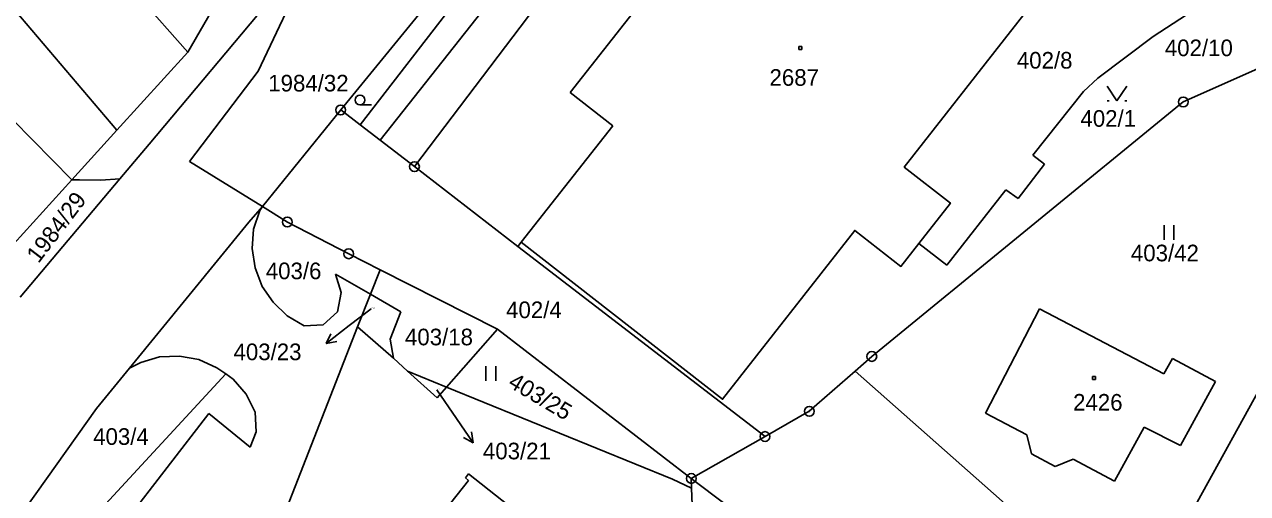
# Model space of a CAD drawing. Extents: x -795483 to -789093, y -1112258 to -1108741.
# Drawn here: x -791614.7 to -791489.6, y -1110887.7 to -1110839.7 of the extents above; entities that cross this region are included whole.
import ezdxf

# ---------------------------------------------------------------- set-up
doc = ezdxf.new("R2010")
doc.units = 0
for name, color, linetype in [('Komunikace', 7, 'Continuous'), ('Vrstva 1', 7, 'Continuous'), ('Vrstva 14', 7, 'Continuous'), ('Vrstva 15', 7, 'Continuous'), ('Vrstva 16', 7, 'Continuous'), ('Vrstva 23', 7, 'Continuous'), ('Vrstva 25', 7, 'Continuous'), ('Vrstva 28', 7, 'Continuous')]:
    doc.layers.add(name, color=color, linetype=linetype)

msp = doc.modelspace()

# ---------------------------------------------------------------- linework, layer by layer
at = {"layer": 'Komunikace'}
for p, q in [((-791579.24, -1110868.76), (-791581.46, -1110870.48)), ((-791572.51, -1110877.05), (-791570.5, -1110879.99))]:
    msp.add_line(p, q, dxfattribs=at)
at = {"layer": 'Vrstva 1'}
for p, q in [((-791578.3, -1110851.53), (-791534.59, -1110796.15)), ((-791574.8, -1110854.23), (-791534.26, -1110800.69)), ((-791605.22, -1110850.5), (-791647.25, -1110801.07)), ((-791580.34, -1110849.96), (-791550.73, -1110811.52)), ((-791558.89, -1110846.63), (-791545.39, -1110829.5)), ((-791601.94, -1110851.92), (-791584.45, -1110831.1)), ((-791597.97, -1110842.53), (-791591.29, -1110830.86)), ((-791585.15, -1110832.59), (-791588.59, -1110839.85)), ((-791597.97, -1110842.53), (-791603.32, -1110836.45)), ((-791492.97, -1110836.81), (-791499.29, -1110840.92)), ((-791574.34, -1110838.66), (-791582.34, -1110848.43)), ((-791588.59, -1110839.85), (-791590.77, -1110844.45)), ((-791499.29, -1110840.92), (-791504.93, -1110845.17)), ((-791605.22, -1110850.5), (-791597.97, -1110842.53)), ((-791590.77, -1110844.45), (-791597.81, -1110853.7)), ((-791486.66, -1110843.36), (-791496.2, -1110847.61)), ((-791504.93, -1110845.17), (-791506.4, -1110846.55)), ((-791554.51, -1110850.07), (-791558.89, -1110846.63)), ((-791506.4, -1110846.55), (-791511.58, -1110853.07)), ((-791528.04, -1110873.64), (-791496.2, -1110847.61)), ((-791609.84, -1110855.58), (-791615.88, -1110849.43)), ((-791590.35, -1110858.31), (-791582.34, -1110848.43)), ((-791582.34, -1110848.43), (-791580.34, -1110849.96)), ((-791605.22, -1110850.5), (-791609.84, -1110855.58)), ((-791580.34, -1110849.96), (-791578.3, -1110851.53)), ((-791554.51, -1110850.07), (-791563.88, -1110861.95)), ((-791604.93, -1110855.48), (-791601.94, -1110851.92)), ((-791578.3, -1110851.53), (-791574.8, -1110854.23)), ((-791511.58, -1110853.07), (-791510.38, -1110853.99)), ((-791597.81, -1110853.7), (-791590.35, -1110858.31)), ((-791564.22, -1110862.38), (-791574.8, -1110854.23)), ((-791510.38, -1110853.99), (-791513.09, -1110857.48)), ((-791609.84, -1110855.58), (-791615.77, -1110862.11)), ((-791615.11, -1110867.56), (-791604.93, -1110855.48)), ((-791609.06, -1110855.59), (-791609.84, -1110855.58)), ((-791606.87, -1110855.61), (-791609.06, -1110855.59)), ((-791604.93, -1110855.48), (-791606.87, -1110855.61)), ((-791514.33, -1110856.59), (-791520.37, -1110864.31)), ((-791513.09, -1110857.48), (-791514.33, -1110856.59)), ((-791590.35, -1110858.31), (-791591.72, -1110859.91)), ((-791590.61, -1110858.72), (-791591.26, -1110860.61)), ((-791590.35, -1110858.31), (-791590.61, -1110858.72)), ((-791587.79, -1110859.89), (-791590.35, -1110858.31)), ((-791603.95, -1110874.84), (-791591.72, -1110859.91)), ((-791591.26, -1110860.61), (-791591.38, -1110862.61)), ((-791581.52, -1110863.14), (-791587.79, -1110859.89)), ((-791563.88, -1110861.95), (-791564.22, -1110862.38)), ((-791591.38, -1110862.61), (-791591.1, -1110864.59)), ((-791581.52, -1110863.14), (-791578.31, -1110864.77)), ((-791538.96, -1110881.83), (-791564.22, -1110862.38)), ((-791520.37, -1110864.31), (-791523.23, -1110862.08)), ((-791591.1, -1110864.59), (-791590.38, -1110866.47)), ((-791582.31, -1110867.09), (-791582.86, -1110865.22)), ((-791582.86, -1110865.22), (-791579.3, -1110867.28)), ((-791578.31, -1110864.77), (-791579.3, -1110867.28)), ((-791566.31, -1110870.86), (-791578.31, -1110864.77)), ((-791590.38, -1110866.47), (-791589.25, -1110868.1)), ((-791589.25, -1110868.1), (-791587.8, -1110869.5)), ((-791582.67, -1110869.06), (-791582.31, -1110867.09)), ((-791579.3, -1110867.28), (-791580.61, -1110870.61)), ((-791576.21, -1110869.06), (-791579.3, -1110867.28)), ((-791587.8, -1110869.5), (-791586.07, -1110870.52)), ((-791584.14, -1110870.39), (-791582.67, -1110869.06)), ((-791576.21, -1110869.06), (-791577.3, -1110871.87)), ((-791510.89, -1110868.78), (-791516.42, -1110879.44)), ((-791498.17, -1110875.41), (-791510.89, -1110868.78)), ((-791580.61, -1110870.61), (-791597.38, -1110913.51)), ((-791586.07, -1110870.52), (-791584.14, -1110870.39)), ((-791580.61, -1110870.61), (-791576.95, -1110873.82)), ((-791577.3, -1110871.87), (-791576.95, -1110873.82)), ((-791566.31, -1110870.86), (-791571.53, -1110876.78)), ((-791546.5, -1110886.12), (-791566.31, -1110870.86)), ((-791500.17, -1110898.3), (-791485.66, -1110871.99)), ((-791602.78, -1110874.25), (-791603.95, -1110874.84)), ((-791600.87, -1110873.68), (-791602.78, -1110874.25)), ((-791598.82, -1110873.61), (-791600.87, -1110873.68)), ((-791596.84, -1110873.94), (-791598.82, -1110873.61)), ((-791594.99, -1110874.79), (-791596.84, -1110873.94)), ((-791576.95, -1110873.82), (-791575.51, -1110875.16)), ((-791528.04, -1110873.64), (-791529.74, -1110875.14)), ((-791497.28, -1110873.85), (-791498.17, -1110875.41)), ((-791492.91, -1110876.21), (-791497.28, -1110873.85)), ((-791615.9, -1110899), (-791594.09, -1110875.43)), ((-791603.95, -1110874.84), (-791607.31, -1110878.95)), ((-791594.09, -1110875.43), (-791594.99, -1110874.79)), ((-791593.34, -1110875.97), (-791594.09, -1110875.43)), ((-791575.51, -1110875.16), (-791571.53, -1110876.78)), ((-791575.51, -1110875.16), (-791572.48, -1110877.86)), ((-791529.74, -1110875.14), (-791534.43, -1110879.25)), ((-791529.74, -1110875.14), (-791496.1, -1110904.9)), ((-791592.01, -1110877.5), (-791593.34, -1110875.97)), ((-791572.48, -1110877.86), (-791571.53, -1110876.78)), ((-791571.53, -1110876.78), (-791548.43, -1110886.2)), ((-791496.47, -1110882.76), (-791492.91, -1110876.21)), ((-791591.1, -1110879.33), (-791592.01, -1110877.5)), ((-791628.21, -1110921.4), (-791595.82, -1110879.46)), ((-791619.3, -1110895.81), (-791607.31, -1110878.95)), ((-791595.82, -1110879.46), (-791591.61, -1110882.92)), ((-791590.97, -1110881.35), (-791591.1, -1110879.33)), ((-791534.43, -1110879.25), (-791538.96, -1110881.83)), ((-791516.42, -1110879.44), (-791512.18, -1110881.64)), ((-791591.61, -1110882.92), (-791590.97, -1110881.35)), ((-791538.96, -1110881.83), (-791546.5, -1110886.12)), ((-791512.18, -1110881.64), (-791511.73, -1110883.6)), ((-791503.21, -1110886.41), (-791500.19, -1110880.88)), ((-791500.19, -1110880.88), (-791496.47, -1110882.76)), ((-791511.73, -1110883.6), (-791509.3, -1110884.88)), ((-791509.3, -1110884.88), (-791507.44, -1110884.16)), ((-791507.44, -1110884.16), (-791503.21, -1110886.41)), ((-791569.58, -1110886.05), (-791569.26, -1110885.65)), ((-791569.26, -1110885.65), (-791549.92, -1110900.87)), ((-791572.37, -1110890.23), (-791569.26, -1110886.31)), ((-791569.26, -1110886.31), (-791569.58, -1110886.05)), ((-791548.43, -1110886.2), (-791546.46, -1110887.1)), ((-791546.5, -1110886.12), (-791542.93, -1110888.83)), ((-791546.46, -1110887.1), (-791546.5, -1110886.12)), ((-791546.46, -1110887.1), (-791546.19, -1110894.67))]:
    msp.add_line(p, q, dxfattribs=at)
for points in [[(-791523.23, -1110862.08), (-791520.01, -1110857.95), (-791524.72, -1110854.28), (-791510.13, -1110835.65)], [(-791563.88, -1110861.95), (-791543.3, -1110878.01), (-791529.79, -1110860.75), (-791525.07, -1110864.43), (-791523.23, -1110862.08)]]:
    msp.add_lwpolyline(points, dxfattribs=at)
at = {"layer": 'Vrstva 16'}
for p, q in [((-791581.46, -1110870.48), (-791583.83, -1110872.32)), ((-791583.83, -1110872.32), (-791583.35, -1110871.31)), ((-791583.83, -1110872.32), (-791582.73, -1110872.1)), ((-791570.5, -1110879.99), (-791568.8, -1110882.46)), ((-791568.8, -1110882.46), (-791569.78, -1110881.92)), ((-791568.8, -1110882.46), (-791568.96, -1110881.36))]:
    msp.add_line(p, q, dxfattribs=at)
at = {"layer": 'Vrstva 23'}
for p, q in [((-791503.98, -1110846), (-791502.98, -1110847.5)), ((-791502.98, -1110847.5), (-791501.98, -1110846)), ((-791580.37, -1110847.92), (-791579.2, -1110847.92)), ((-791503.98, -1110847.5), (-791503.78, -1110847.5)), ((-791502.18, -1110847.5), (-791501.98, -1110847.5)), ((-791498.15, -1110861.71), (-791498.15, -1110860.21)), ((-791497.15, -1110860.21), (-791497.15, -1110861.71)), ((-791567.49, -1110876.13), (-791567.49, -1110874.63)), ((-791566.49, -1110874.63), (-791566.49, -1110876.13))]:
    msp.add_line(p, q, dxfattribs=at)
msp.add_circle((-791580.37, -1110847.42), 0.503, dxfattribs=at)
at = {"layer": 'Vrstva 25'}
for p, q in [((-791535.5, -1110841.94), (-791535.2, -1110841.94)), ((-791535.5, -1110842.24), (-791535.5, -1110841.94)), ((-791535.2, -1110841.94), (-791535.2, -1110842.24)), ((-791535.2, -1110842.24), (-791535.5, -1110842.24)), ((-791505.46, -1110875.69), (-791505.16, -1110875.69)), ((-791505.46, -1110875.99), (-791505.46, -1110875.69)), ((-791505.16, -1110875.69), (-791505.16, -1110875.99)), ((-791505.16, -1110875.99), (-791505.46, -1110875.99))]:
    msp.add_line(p, q, dxfattribs=at)
at = {"layer": 'Vrstva 28'}
for centre, radius in [((-791582.34, -1110848.43), 0.5), ((-791496.2, -1110847.61), 0.5), ((-791496.2, -1110847.61), 0.01), ((-791582.34, -1110848.43), 0.01), ((-791574.8, -1110854.23), 0.5), ((-791574.8, -1110854.23), 0.01), ((-791587.79, -1110859.89), 0.5), ((-791587.79, -1110859.89), 0.01), ((-791581.52, -1110863.14), 0.5), ((-791581.52, -1110863.14), 0.01), ((-791528.04, -1110873.64), 0.5), ((-791528.04, -1110873.64), 0.01), ((-791534.43, -1110879.25), 0.5), ((-791534.43, -1110879.25), 0.01), ((-791538.96, -1110881.83), 0.5), ((-791538.96, -1110881.83), 0.01), ((-791546.5, -1110886.12), 0.5), ((-791546.5, -1110886.12), 0.01)]:
    msp.add_circle(centre, radius, dxfattribs=at)

# ---------------------------------------------------------------- texts
at = {"layer": 'Vrstva 14'}
for s, height, p in [('402/8', 1.7, (-791513.21, -1110844.2)), ('1984/32', 1.7, (-791589.75, -1110846.54)), ('402/1', 1.7, (-791506.71, -1110850.15)), ('403/42', 1.7, (-791501.55, -1110863.91)), ('403/6', 1.7, (-791590, -1110865.74)), ('402/4', 1.7, (-791565.43, -1110869.72)), ('403/23', 0.1, (-791579.24, -1110868.76)), ('403/18', 1.7, (-791575.77, -1110872.5)), ('403/21', 0.1, (-791572.51, -1110877.05)), ('403/4', 1.7, (-791607.65, -1110882.68))]:
    msp.add_text(s, height=height, dxfattribs=at).set_placement(p)
for s, rotation, p in [('1984/29', 52.6629, (-791613.24, -1110864.19)), ('403/25', 329.1916, (-791565.34, -1110876.67))]:
    msp.add_text(s, height=1.7, rotation=rotation, dxfattribs=at).set_placement(p)
at = {"layer": 'Vrstva 15'}
for s, p in [('2687', (-791538.5, -1110845.96)), ('2426', (-791507.46, -1110879.18))]:
    msp.add_text(s, height=1.7, dxfattribs=at).set_placement(p)
at = {"layer": 'Vrstva 16'}
for s, p in [('402/10', (-791498.08, -1110842.93)), ('403/23', (-791593.3, -1110874.02)), ('403/21', (-791567.8, -1110884.16))]:
    msp.add_text(s, height=1.7, dxfattribs=at).set_placement(p)

doc.saveas('drawing.dxf')
